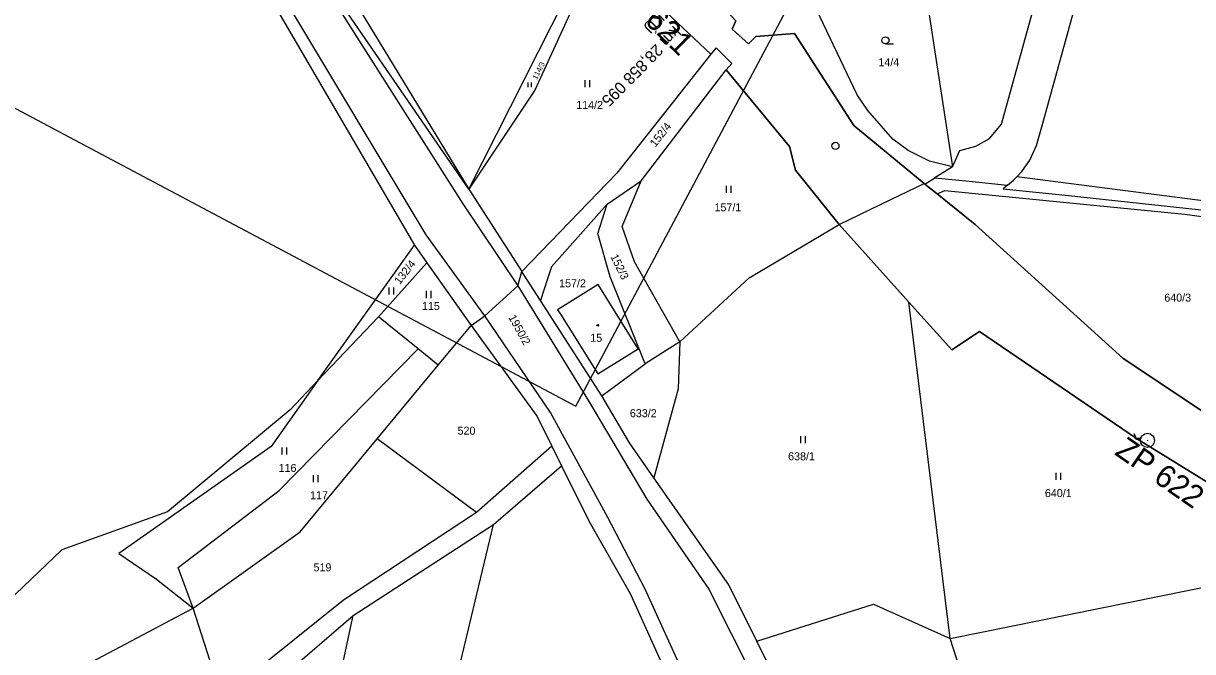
# Model space of a CAD drawing. Extents: x -793666 to -785424, y -1118958 to -1108761.
# Drawn here: x -789506.1 to -789257.8, y -1114585.8 to -1114452.4 of the extents above; entities that cross this region are included whole.
import ezdxf

# ---------------------------------------------------------------- set-up
doc = ezdxf.new("R2010")
doc.units = 0
for name, color, linetype in [('1', 7, 'Continuous'), ('1_2000 - úřady', 7, 'Continuous'), ('Hranice parcel', 7, 'Continuous'), ('Parcelní čísla', 7, 'Continuous'), ('Vnitřní kresba', 7, 'Continuous'), ('Vrstva 44', 7, 'Continuous'), ('Vrstva 53', 7, 'Continuous'), ('Vrstva 63', 7, 'Continuous'), ('Značky budov', 7, 'Continuous'), ('Značky kultur', 7, 'Continuous')]:
    doc.layers.add(name, color=color, linetype=linetype)

msp = doc.modelspace()

# ---------------------------------------------------------------- linework, layer by layer
at = {"layer": '1'}
msp.add_circle((-789333.65, -1114478.42), 0.75, dxfattribs=at)
at = {"layer": '1_2000 - úřady'}
msp.add_lwpolyline([(-790360.41, -1114017.5), (-789388.79, -1114533.68), (-789259.98, -1114291.21)], dxfattribs=at)
at = {"layer": 'Hranice parcel'}
for p, q in [((-789360.15, -1114458.92), (-789383.79, -1114436.65)), ((-789411.55, -1114487.64), (-789387.36, -1114439.86)), ((-789315.13, -1114441.52), (-789308.78, -1114482.88)), ((-789374.9, -1114485.84), (-789356.86, -1114462.31)), ((-789308.78, -1114482.88), (-789307.22, -1114479.43)), ((-789308.78, -1114482.88), (-789312.54, -1114485.23)), ((-789314.65, -1114486.55), (-789312.54, -1114485.23)), ((-789411.55, -1114487.64), (-789400.29, -1114505.09)), ((-789382.15, -1114490.8), (-789374.9, -1114485.84)), ((-789314.65, -1114486.55), (-789314.84, -1114486.39)), ((-789314.65, -1114486.55), (-789314.84, -1114486.39)), ((-789312.07, -1114488.61), (-789314.65, -1114486.55)), ((-789297.1, -1114486.75), (-789298.04, -1114487.53)), ((-789298.04, -1114487.53), (-789284.18, -1114488.99)), ((-789332.87, -1114495.13), (-789318.04, -1114511.65)), ((-789443.55, -1114528.27), (-789423.09, -1114499.54)), ((-789423.09, -1114499.54), (-789420.43, -1114503.28)), ((-789420.43, -1114503.28), (-789430.68, -1114514.72)), ((-789420.43, -1114503.28), (-789410.99, -1114516.56)), ((-789383.25, -1114531.51), (-789396.3, -1114511.28)), ((-789309.27, -1114583.03), (-789318.04, -1114511.65)), ((-789430.68, -1114514.72), (-789443.55, -1114528.27)), ((-789422.26, -1114521.55), (-789430.68, -1114514.72)), ((-789418, -1114525), (-789410.99, -1114516.56)), ((-789366.73, -1114520.04), (-789374.05, -1114524.74)), ((-789418, -1114525), (-789422.26, -1114521.55)), ((-789430.96, -1114540.62), (-789418, -1114525)), ((-789383.25, -1114531.51), (-789374.05, -1114524.74)), ((-789409.89, -1114556.32), (-789430.96, -1114540.62)), ((-789393.88, -1114542.19), (-789409.89, -1114556.32)), ((-789393.88, -1114542.19), (-789391.8, -1114546.4)), ((-789406.25, -1114558.84), (-789391.8, -1114546.4)), ((-789436.07, -1114578.19), (-789406.25, -1114558.84)), ((-789420.11, -1114616.54), (-789406.25, -1114558.84)), ((-789309.27, -1114583.03), (-789233.08, -1114567.59)), ((-789463.99, -1114595.65), (-789470.03, -1114576.58)), ((-789298.53, -1114616.71), (-789309.27, -1114583.03))]:
    msp.add_line(p, q, dxfattribs=at)
for points in [[(-789411.55, -1114487.64), (-789444.12, -1114440.1), (-789460.39, -1114416.23), (-789471.74, -1114406.17), (-789505.63, -1114376.09), (-789563.4, -1114324.15), (-789590.47, -1114299.37)], [(-789587.26, -1114300.1), (-789562.09, -1114321.4), (-789502.74, -1114374.33), (-789470.17, -1114403.72), (-789452.65, -1114419.15), (-789441.48, -1114438.37), (-789411.55, -1114487.64)], [(-789575.6, -1114332.86), (-789515.81, -1114384.07), (-789480.88, -1114415.35), (-789466.19, -1114428.84), (-789454.55, -1114445.52), (-789423.09, -1114499.54)], [(-789295.13, -1114484.99), (-789294.08, -1114483.87), (-789292.39, -1114481.46), (-789290.93, -1114478.35), (-789289.8, -1114474.35), (-789285.34, -1114458.22), (-789279.32, -1114436.33), (-789271.12, -1114410.79), (-789270.71, -1114410.22)], [(-789307.22, -1114479.43), (-789303.82, -1114478.46), (-789300.96, -1114476.84), (-789298.42, -1114473.84), (-789291.48, -1114448.78), (-789289.96, -1114449.38), (-789290.68, -1114440.44), (-789292.59, -1114437.73), (-789295.23, -1114435.63), (-789298.36, -1114434.17), (-789296.75, -1114428.57), (-789292.67, -1114429.19), (-789288.24, -1114427.96), (-789283.63, -1114424.14), (-789281.74, -1114420.18), (-789283.43, -1114419.82)], [(-789383.79, -1114436.65), (-789386.1, -1114441.7), (-789397.47, -1114466.61), (-789411.55, -1114487.64)], [(-789308.78, -1114482.88), (-789313.67, -1114481.68), (-789318.19, -1114479.4), (-789321.47, -1114476.97), (-789326.78, -1114470.92), (-789329.07, -1114467.56), (-789338.28, -1114448.1)], [(-789314.84, -1114486.39), (-789329.78, -1114474.08), (-789342.35, -1114454.54), (-789350.58, -1114455.19), (-789352.15, -1114456.75), (-789355.6, -1114453.64), (-789354.83, -1114451.89)], [(-789356.86, -1114462.31), (-789355.65, -1114460.93), (-789359, -1114457.59), (-789360.15, -1114458.92)], [(-789360.15, -1114458.92), (-789380.05, -1114484.2), (-789400.29, -1114505.09)], [(-789356.86, -1114462.31), (-789343.4, -1114478.53), (-789342.11, -1114483.58), (-789332.87, -1114495.13)], [(-789111.22, -1114470.02), (-789114.33, -1114476.68), (-789149.84, -1114486.32), (-789208.24, -1114494.14), (-789229.78, -1114493.4), (-789295.13, -1114484.99)], [(-789284.18, -1114488.99), (-789233.65, -1114494.43), (-789208.22, -1114495.86), (-789148.09, -1114487.9), (-789114.34, -1114478.64)], [(-789312.54, -1114485.23), (-789305.22, -1114485.95), (-789297.1, -1114486.75)], [(-789297.1, -1114486.75), (-789295.82, -1114485.71), (-789295.13, -1114484.99)], [(-789366.73, -1114520.04), (-789376.32, -1114503.06), (-789378.92, -1114495.53), (-789374.9, -1114485.84)], [(-789332.87, -1114495.13), (-789321.86, -1114489.79), (-789314.84, -1114486.39)], [(-789312.07, -1114488.61), (-789310.41, -1114487.87), (-789259.48, -1114492.92), (-789235.33, -1114496.28)], [(-789234.48, -1114549.02), (-789272.62, -1114523.48), (-789303.95, -1114495.11), (-789312.07, -1114488.61)], [(-789382.15, -1114490.8), (-789393.94, -1114504.09), (-789394.71, -1114506.43), (-789396.3, -1114511.28)], [(-789374.05, -1114524.74), (-789381.49, -1114506.27), (-789384.12, -1114497), (-789382.15, -1114490.8)], [(-789366.73, -1114520.04), (-789351.99, -1114506.47), (-789332.87, -1114495.13)], [(-789410.99, -1114516.56), (-789408.1, -1114514.5), (-789401.09, -1114508.13), (-789400.29, -1114505.09)], [(-789396.3, -1114511.28), (-789397.71, -1114509.09), (-789400.07, -1114505.43), (-789400.29, -1114505.09)], [(-789384.13, -1114526.83), (-789375.58, -1114521.52), (-789384.04, -1114507.86), (-789392.66, -1114513.22), (-789392.08, -1114514.15), (-789384.13, -1114526.83)], [(-789318.04, -1114511.65), (-789308.97, -1114521.75), (-789303.08, -1114517.85), (-789269.72, -1114540.6), (-789233.09, -1114563.18)], [(-789410.99, -1114516.56), (-789396.98, -1114535.89), (-789393.88, -1114542.19)], [(-789366.73, -1114520.04), (-789367.05, -1114530.02), (-789372.22, -1114548.94)], [(-789470.03, -1114576.58), (-789473.24, -1114567.94), (-789451.79, -1114551.65), (-789422.26, -1114521.55)], [(-789443.55, -1114528.27), (-789449.47, -1114534.51), (-789475.51, -1114556.18), (-789497.95, -1114564.23), (-789509.41, -1114575.22), (-789534.19, -1114601.87), (-789554.52, -1114590.86), (-789577.64, -1114602.12), (-789597.15, -1114613.07), (-789597.74, -1114600.43)], [(-789443.55, -1114528.27), (-789453.5, -1114542.25), (-789485.82, -1114565.02), (-789477.82, -1114570.42), (-789470.03, -1114576.58)], [(-789372.22, -1114548.94), (-789377.37, -1114541.51), (-789383.25, -1114531.51)], [(-789470.03, -1114576.58), (-789447.37, -1114560.39), (-789430.96, -1114540.62)], [(-789391.8, -1114546.4), (-789385.98, -1114558.19), (-789377.23, -1114573.5), (-789352.2, -1114628.9), (-789350.65, -1114631.28)], [(-789350.34, -1114583.64), (-789356.32, -1114571.64), (-789372.22, -1114548.94)], [(-789409.89, -1114556.32), (-789438.14, -1114574.88), (-789463.99, -1114595.65)], [(-789606.95, -1114640.95), (-789582.62, -1114635.01), (-789539.25, -1114613.22), (-789470.03, -1114576.58)], [(-789350.34, -1114583.64), (-789325.57, -1114575.75), (-789309.27, -1114583.03)], [(-789494.79, -1114613.58), (-789461.11, -1114599.74), (-789436.07, -1114578.19)], [(-789473.76, -1114714.5), (-789446.6, -1114627.26), (-789436.07, -1114578.19)], [(-789326.78, -1114632.68), (-789331.75, -1114620.93), (-789350.34, -1114583.64)]]:
    msp.add_lwpolyline(points, dxfattribs=at)
at = {"layer": 'Vnitřní kresba'}
for p, q in [((-789445.06, -1114439.9), (-789412.76, -1114490.76)), ((-789420.6, -1114497.33), (-789452.44, -1114444.13)), ((-789412.76, -1114490.76), (-789401.09, -1114508.13)), ((-789408.1, -1114514.5), (-789420.6, -1114497.33)), ((-789401.09, -1114508.13), (-789386.13, -1114532.54)), ((-789394.2, -1114535.07), (-789408.1, -1114514.5)), ((-789386.13, -1114532.54), (-789373.7, -1114553.48)), ((-789382, -1114557.37), (-789394.2, -1114535.07)), ((-789373.7, -1114553.48), (-789360.57, -1114572.59)), ((-789374.1, -1114572.59), (-789382, -1114557.37)), ((-789348.92, -1114627.7), (-789374.1, -1114572.59)), ((-789360.57, -1114572.59), (-789335.44, -1114622.02))]:
    msp.add_line(p, q, dxfattribs=at)
at = {"layer": 'Vrstva 44'}
for p, q in [((-789314.65, -1114486.55), (-789312.54, -1114485.23)), ((-789297.1, -1114486.75), (-789298.04, -1114487.53)), ((-789298.04, -1114487.53), (-789284.18, -1114488.99)), ((-789383.25, -1114531.51), (-789396.3, -1114511.28)), ((-789418, -1114525), (-789410.99, -1114516.56)), ((-789366.73, -1114520.04), (-789374.05, -1114524.74)), ((-789430.96, -1114540.62), (-789418, -1114525)), ((-789383.25, -1114531.51), (-789374.05, -1114524.74))]:
    msp.add_line(p, q, dxfattribs=at)
for points in [[(-789284.18, -1114488.99), (-789233.65, -1114494.43), (-789208.22, -1114495.86), (-789148.09, -1114487.9), (-789114.34, -1114478.64)], [(-789312.54, -1114485.23), (-789305.22, -1114485.95), (-789297.1, -1114486.75)], [(-789332.87, -1114495.13), (-789321.86, -1114489.79), (-789314.84, -1114486.39)], [(-789366.73, -1114520.04), (-789351.99, -1114506.47), (-789332.87, -1114495.13)], [(-789410.99, -1114516.56), (-789408.1, -1114514.5), (-789401.09, -1114508.13), (-789400.29, -1114505.09)], [(-789396.3, -1114511.28), (-789397.71, -1114509.09), (-789400.07, -1114505.43), (-789400.29, -1114505.09)], [(-789470.03, -1114576.58), (-789447.37, -1114560.39), (-789430.96, -1114540.62)], [(-789606.95, -1114640.95), (-789582.62, -1114635.01), (-789539.25, -1114613.22), (-789470.03, -1114576.58)]]:
    msp.add_lwpolyline(points, dxfattribs=at)
at = {"layer": 'Vrstva 53'}
for points in [[(-789603.91, -1114286.39), (-789557.19, -1114296.51), (-789534.19, -1114304.37), (-789513.07, -1114313.2), (-789496.46, -1114322.71), (-789491.56, -1114325.89), (-789478.18, -1114334.57), (-789448.8, -1114359.16), (-789421.56, -1114385.77), (-789401.5, -1114405.4), (-789396.12, -1114409.35), (-789381.93, -1114424.44), (-789378.22, -1114428.46), (-789362.04, -1114444), (-789354.83, -1114451.89), (-789355.6, -1114453.64), (-789352.15, -1114456.75), (-789350.58, -1114455.19), (-789342.35, -1114454.54), (-789329.78, -1114474.08), (-789314.84, -1114486.39)], [(-789332.87, -1114495.13), (-789342.11, -1114483.58), (-789343.4, -1114478.53), (-789356.86, -1114462.31), (-789355.65, -1114460.93), (-789359, -1114457.59), (-789360.15, -1114458.92), (-789383.79, -1114436.65), (-789387.36, -1114439.86), (-789400.13, -1114420.69), (-789449.47, -1114371.56), (-789470.68, -1114352.09), (-789500.91, -1114330.99), (-789534.18, -1114315.38), (-789561.38, -1114306.6), (-789587.26, -1114300.1), (-789590.47, -1114299.37), (-789592.9, -1114298.82), (-789600.46, -1114294.39)], [(-789314.65, -1114486.55), (-789312.07, -1114488.61), (-789303.95, -1114495.11), (-789272.62, -1114523.48), (-789234.48, -1114549.02), (-789211.01, -1114563.21), (-789209.16, -1114564.33), (-789184.43, -1114575.03), (-789156.73, -1114587.01), (-789151.91, -1114588.58), (-789111.21, -1114601.86), (-789066.78, -1114612.81), (-789061.16, -1114614.19), (-789002.52, -1114626.82), (-788945.18, -1114640.28), (-788899.34, -1114649.59)], [(-789075.07, -1114623.43), (-789124.89, -1114611.37), (-789126.69, -1114610.58), (-789127.89, -1114610.16), (-789133.75, -1114612.63), (-789144.37, -1114617.13), (-789148.2, -1114602.99), (-789156.19, -1114600.12), (-789182.88, -1114588.76), (-789185.19, -1114587.78), (-789226.93, -1114566.34), (-789233.09, -1114563.18), (-789269.72, -1114540.6), (-789303.08, -1114517.85), (-789308.97, -1114521.75), (-789318.04, -1114511.65), (-789332.87, -1114495.13)]]:
    msp.add_lwpolyline(points, dxfattribs=at)
at = {"layer": 'Vrstva 63'}
msp.add_line((-789267.47, -1114540.91), (-789267.3, -1114541.02), dxfattribs=at)
msp.add_circle((-789267.39, -1114540.97), 1.51, dxfattribs=at)
at = {"layer": 'Značky budov'}
msp.add_circle((-789384.13, -1114516.53), 0.175, dxfattribs=at)
at = {"layer": 'Značky kultur'}
for p, q in [((-789323.04, -1114456.77), (-789321.29, -1114456.77)), ((-789398.9, -1114465.95), (-789398.9, -1114464.95)), ((-789398.23, -1114465.95), (-789398.23, -1114464.95)), ((-789386.81, -1114465.98), (-789386.81, -1114464.48)), ((-789385.81, -1114465.98), (-789385.81, -1114464.48)), ((-789356.8, -1114488.4), (-789356.8, -1114486.9)), ((-789355.8, -1114488.4), (-789355.8, -1114486.9)), ((-789428.43, -1114510), (-789428.43, -1114508.5)), ((-789427.43, -1114510), (-789427.43, -1114508.5)), ((-789420.51, -1114510.74), (-789420.51, -1114509.24)), ((-789419.51, -1114510.74), (-789419.51, -1114509.24)), ((-789340.98, -1114541.58), (-789340.98, -1114540.08)), ((-789339.98, -1114541.58), (-789339.98, -1114540.08)), ((-789451.14, -1114543.99), (-789451.14, -1114542.49)), ((-789450.14, -1114543.99), (-789450.14, -1114542.49)), ((-789444.52, -1114549.86), (-789444.52, -1114548.36)), ((-789443.52, -1114549.86), (-789443.52, -1114548.36)), ((-789286.76, -1114549.37), (-789286.76, -1114547.87)), ((-789285.76, -1114549.37), (-789285.76, -1114547.87))]:
    msp.add_line(p, q, dxfattribs=at)
msp.add_circle((-789323.04, -1114456.02), 0.75, dxfattribs=at)

# ---------------------------------------------------------------- texts
at = {"layer": '1'}
for s, p in [('KÚ', (-789371.48, -1114449.71)), ('km 28,858 095', (-789368.03, -1114452.77))]:
    msp.add_text(s, height=2.5, rotation=225.5203, dxfattribs=at).set_placement(p)
at = {"layer": 'Parcelní čísla'}
for s, height, rotation, p in [('114/3', 1.14, 63, (-789397.1, -1114464.45)), ('152/4', 1.7, 52, (-789371.89, -1114478.79)), ('132/4', 1.7, 52, (-789426.18, -1114508)), ('152/3', 1.7, 296, (-789381.49, -1114501.92)), ('1950/2', 1.7, 299, (-789403.17, -1114514.85))]:
    msp.add_text(s, height=height, rotation=rotation, dxfattribs=at).set_placement(p)
for s, p in [('14/4', (-789324.53, -1114461.5)), ('114/2', (-789388.71, -1114470.59)), ('157/1', (-789359.34, -1114492.32)), ('157/2', (-789392.34, -1114508.46)), ('640/3', (-789263.81, -1114511.5)), ('115', (-789421.48, -1114513.28)), ('15', (-789385.73, -1114520.03)), ('633/2', (-789377.31, -1114536.05)), ('520', (-789413.91, -1114539.76)), ('638/1', (-789343.7, -1114545.2)), ('116', (-789451.92, -1114547.68)), ('117', (-789445.23, -1114553.47)), ('640/1', (-789289.17, -1114553.01)), ('519', (-789444.5, -1114568.78))]:
    msp.add_text(s, height=1.7, dxfattribs=at).set_placement(p)
at = {"layer": 'Vrstva 63'}
for s, rotation, p in [('ŽP 621', 315.5331, (-789381.54, -1114445.06)), ('ŽP 622', 325.2358, (-789274.57, -1114543.86))]:
    msp.add_text(s, height=4.8, rotation=rotation, dxfattribs=at).set_placement(p)

doc.saveas('drawing.dxf')
